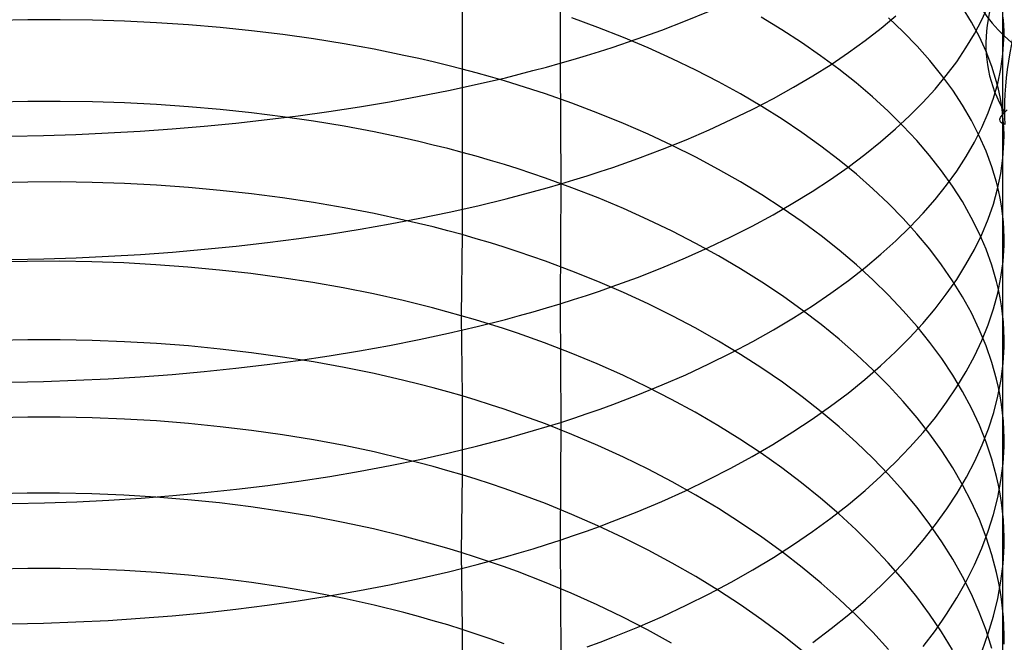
# Model space of a CAD drawing. Extents: x -383 to 1849, y -1185 to -529.
# Tile 502 of 656: x 412 to 427, y -1064 to -1054. Entities that reach past the tile are written whole.
import ezdxf

# ---------------------------------------------------------------- set-up
doc = ezdxf.new("R2010")
doc.units = 0
doc.layers.add('PREDEFINITO', color=7, linetype='CONTINUOUS')

msp = doc.modelspace()

# ---------------------------------------------------------------- linework, layer by layer
at = {"layer": 'PREDEFINITO'}
for p, q in [((426.972, -1052.481, 655.157), (426.972, -1055.609, 653.676)), ((420.232, -1053.012, 669.456), (420.233, -1054.866, 668.716)), ((418.74, -1053.671, 640.526), (418.741, -1054.954, 639.78)), ((422.143, -1054.22, 667.348), (422.493, -1054.076, 667.039)), ((426.5, -1054.238, 651.141), (426.364, -1054.015, 650.727)), ((426.656, -1054.206, 658.635), (426.753, -1053.992, 658.205)), ((412.127, -1054.206, 638.428), (411.635, -1054.216, 638.428)), ((412.619, -1054.204, 638.441), (412.127, -1054.206, 638.428)), ((413.11, -1054.211, 638.467), (412.619, -1054.204, 638.441)), ((413.6, -1054.226, 638.505), (413.11, -1054.211, 638.467)), ((414.087, -1054.25, 638.557), (413.6, -1054.226, 638.505)), ((420.81, -1054.319, 641.63), (420.414, -1054.174, 641.385)), ((421.782, -1054.36, 667.646), (422.143, -1054.22, 667.348)), ((423.61, -1054.355, 644.725), (423.296, -1054.165, 644.397)), ((425.122, -1054.333, 663.09), (425.349, -1054.144, 662.696)), ((425.46, -1054.389, 647.998), (425.236, -1054.175, 647.616)), ((426.62, -1054.462, 651.558), (426.5, -1054.238, 651.141)), ((426.544, -1054.42, 659.062), (426.656, -1054.206, 658.635)), ((426.992, -1054.275, 654.863), (426.984, -1054.163, 654.647)), ((414.573, -1054.282, 638.621), (414.087, -1054.25, 638.557)), ((415.055, -1054.322, 638.698), (414.573, -1054.282, 638.621)), ((415.534, -1054.371, 638.788), (415.055, -1054.322, 638.698)), ((416.009, -1054.429, 638.89), (415.534, -1054.371, 638.788)), ((421.197, -1054.471, 641.886), (420.81, -1054.319, 641.63)), ((421.41, -1054.494, 667.932), (421.782, -1054.36, 667.646)), ((423.911, -1054.55, 645.062), (423.61, -1054.355, 644.725)), ((424.881, -1054.52, 663.476), (425.122, -1054.333, 663.09)), ((425.67, -1054.606, 648.386), (425.46, -1054.389, 647.998)), ((426.995, -1054.388, 655.079), (426.992, -1054.275, 654.863)), ((426.994, -1054.5, 655.295), (426.995, -1054.388, 655.079)), ((416.479, -1054.495, 639.006), (416.009, -1054.429, 638.89)), ((416.944, -1054.57, 639.135), (416.479, -1054.495, 639.006)), ((421.028, -1054.624, 668.206), (421.41, -1054.494, 667.932)), ((421.574, -1054.631, 642.153), (421.197, -1054.471, 641.886)), ((424.627, -1054.703, 663.856), (424.881, -1054.52, 663.476)), ((426.416, -1054.632, 659.486), (426.544, -1054.42, 659.062)), ((426.723, -1054.689, 651.977), (426.62, -1054.462, 651.558)), ((426.979, -1054.725, 655.728), (426.994, -1054.5, 655.295)), ((417.403, -1054.653, 639.277), (416.944, -1054.57, 639.135)), ((417.856, -1054.745, 639.432), (417.403, -1054.653, 639.277)), ((420.635, -1054.748, 668.468), (420.833, -1054.686, 668.338)), ((420.833, -1054.686, 668.338), (421.028, -1054.624, 668.206)), ((421.942, -1054.797, 642.431), (421.574, -1054.631, 642.153)), ((424.2, -1054.751, 645.407), (423.911, -1054.55, 645.062)), ((425.865, -1054.826, 648.779), (425.67, -1054.606, 648.386)), ((426.274, -1054.842, 659.907), (426.416, -1054.632, 659.486)), ((426.811, -1054.917, 652.399), (426.723, -1054.689, 651.977)), ((418.08, -1054.794, 639.514), (417.856, -1054.745, 639.432)), ((418.303, -1054.845, 639.599), (418.08, -1054.794, 639.514)), ((420.233, -1054.866, 668.716), (420.435, -1054.807, 668.593)), ((420.435, -1054.807, 668.593), (420.635, -1054.748, 668.468)), ((422.299, -1054.969, 642.719), (421.942, -1054.797, 642.431)), ((424.477, -1054.955, 645.759), (424.2, -1054.751, 645.407)), ((424.36, -1054.883, 664.228), (424.627, -1054.703, 663.856)), ((426.046, -1055.05, 649.176), (425.865, -1054.826, 648.779)), ((426.947, -1054.95, 656.159), (426.979, -1054.725, 655.728)), ((418.523, -1054.899, 639.688), (418.303, -1054.845, 639.599)), ((418.741, -1054.954, 639.78), (418.523, -1054.899, 639.688)), ((418.958, -1055.012, 639.876), (418.741, -1054.954, 639.78)), ((418.741, -1054.954, 639.78), (418.742, -1056.223, 639.008)), ((419.612, -1055.032, 669.063), (419.821, -1054.978, 668.951)), ((419.821, -1054.978, 668.951), (420.028, -1054.923, 668.835)), ((420.028, -1054.923, 668.835), (420.233, -1054.866, 668.716)), ((420.233, -1054.866, 668.716), (420.243, -1056.702, 667.935)), ((422.645, -1055.148, 643.016), (422.299, -1054.969, 642.719)), ((424.081, -1055.059, 664.591), (424.36, -1054.883, 664.228)), ((424.741, -1055.165, 646.118), (424.477, -1054.955, 645.759)), ((426.116, -1055.051, 660.323), (426.274, -1054.842, 659.907)), ((426.882, -1055.147, 652.823), (426.811, -1054.917, 652.399)), ((426.899, -1055.174, 656.59), (426.947, -1054.95, 656.159)), ((419.172, -1055.072, 639.974), (418.958, -1055.012, 639.876)), ((418.971, -1055.185, 669.38), (419.4, -1055.085, 669.172)), ((419.385, -1055.134, 640.076), (419.172, -1055.072, 639.974)), ((419.595, -1055.198, 640.181), (419.385, -1055.134, 640.076)), ((419.4, -1055.085, 669.172), (419.612, -1055.032, 669.063)), ((423.789, -1055.231, 664.947), (424.081, -1055.059, 664.591)), ((425.944, -1055.258, 660.735), (426.116, -1055.051, 660.323)), ((426.213, -1055.276, 649.578), (426.046, -1055.05, 649.176)), ((418.088, -1055.369, 669.755), (418.533, -1055.28, 669.574)), ((418.533, -1055.28, 669.574), (418.971, -1055.185, 669.38)), ((420.01, -1055.333, 640.4), (419.595, -1055.198, 640.181)), ((422.98, -1055.333, 643.323), (422.645, -1055.148, 643.016)), ((423.485, -1055.4, 665.293), (423.789, -1055.231, 664.947)), ((424.992, -1055.378, 646.484), (424.741, -1055.165, 646.118)), ((425.758, -1055.463, 661.142), (425.944, -1055.258, 660.735)), ((426.364, -1055.504, 649.984), (426.213, -1055.276, 649.578)), ((426.835, -1055.399, 657.02), (426.899, -1055.174, 656.59)), ((426.911, -1055.262, 653.036), (426.882, -1055.147, 652.823)), ((426.936, -1055.378, 653.249), (426.911, -1055.262, 653.036)), ((417.636, -1055.452, 669.922), (418.088, -1055.369, 669.755)), ((420.415, -1055.475, 640.631), (420.01, -1055.333, 640.4)), ((423.305, -1055.523, 643.638), (422.98, -1055.333, 643.323)), ((423.169, -1055.564, 665.63), (423.485, -1055.4, 665.293)), ((425.23, -1055.596, 646.856), (424.992, -1055.378, 646.484)), ((426.754, -1055.622, 657.447), (426.835, -1055.399, 657.02)), ((426.956, -1055.493, 653.462), (426.936, -1055.378, 653.249)), ((412.127, -1055.448, 637.672), (411.636, -1055.457, 637.672)), ((412.619, -1055.446, 637.685), (412.127, -1055.448, 637.672)), ((413.11, -1055.454, 637.71), (412.619, -1055.446, 637.685)), ((413.6, -1055.47, 637.748), (413.11, -1055.454, 637.71)), ((414.088, -1055.494, 637.799), (413.6, -1055.47, 637.748)), ((414.573, -1055.528, 637.862), (414.088, -1055.494, 637.799)), ((415.055, -1055.57, 637.938), (414.573, -1055.528, 637.862)), ((415.534, -1055.62, 638.027), (415.055, -1055.57, 637.938)), ((416.714, -1055.6, 670.214), (417.178, -1055.529, 670.075)), ((417.178, -1055.529, 670.075), (417.636, -1055.452, 669.922)), ((420.811, -1055.625, 640.873), (420.415, -1055.475, 640.631)), ((422.841, -1055.724, 665.957), (423.169, -1055.564, 665.63)), ((423.617, -1055.719, 643.963), (423.305, -1055.523, 643.638)), ((425.558, -1055.666, 661.544), (425.758, -1055.463, 661.142)), ((426.499, -1055.735, 650.393), (426.364, -1055.504, 649.984)), ((426.972, -1055.609, 653.676), (426.956, -1055.493, 653.462)), ((415.293, -1055.776, 670.551), (415.771, -1055.723, 670.452)), ((416.009, -1055.68, 638.129), (415.534, -1055.62, 638.027)), ((415.771, -1055.723, 670.452), (416.245, -1055.664, 670.34)), ((416.479, -1055.748, 638.244), (416.009, -1055.68, 638.129)), ((416.245, -1055.664, 670.34), (416.714, -1055.6, 670.214)), ((421.198, -1055.782, 641.127), (420.811, -1055.625, 640.873)), ((422.502, -1055.879, 666.274), (422.841, -1055.724, 665.957)), ((423.918, -1055.921, 644.295), (423.617, -1055.719, 643.963)), ((425.454, -1055.817, 647.234), (425.23, -1055.596, 646.856)), ((425.343, -1055.865, 661.94), (425.558, -1055.666, 661.544)), ((426.619, -1055.968, 650.806), (426.499, -1055.735, 650.393)), ((426.658, -1055.845, 657.872), (426.754, -1055.622, 657.447)), ((426.984, -1055.726, 653.89), (426.972, -1055.609, 653.676)), ((426.972, -1055.609, 653.676), (426.973, -1057.157, 652.901)), ((426.992, -1055.842, 654.103), (426.984, -1055.726, 653.89)), ((413.839, -1055.898, 670.763), (414.326, -1055.863, 670.706)), ((414.326, -1055.863, 670.706), (414.811, -1055.823, 670.635)), ((414.811, -1055.823, 670.635), (415.293, -1055.776, 670.551)), ((416.944, -1055.825, 638.371), (416.479, -1055.748, 638.244)), ((417.403, -1055.911, 638.511), (416.944, -1055.825, 638.371)), ((421.576, -1055.947, 641.391), (421.198, -1055.782, 641.127)), ((422.152, -1056.03, 666.58), (422.502, -1055.879, 666.274)), ((425.116, -1056.062, 662.33), (425.343, -1055.865, 661.94)), ((425.665, -1056.042, 647.618), (425.454, -1055.817, 647.234)), ((426.546, -1056.067, 658.295), (426.658, -1055.845, 657.872)), ((426.995, -1055.958, 654.317), (426.992, -1055.842, 654.103)), ((411.875, -1055.974, 670.853), (412.367, -1055.964, 670.851)), ((412.367, -1055.964, 670.851), (412.858, -1055.948, 670.836)), ((412.858, -1055.948, 670.836), (413.349, -1055.926, 670.806)), ((413.349, -1055.926, 670.806), (413.839, -1055.898, 670.763)), ((417.857, -1056.006, 638.664), (417.403, -1055.911, 638.511)), ((418.081, -1056.057, 638.745), (417.857, -1056.006, 638.664)), ((421.943, -1056.119, 641.666), (421.576, -1055.947, 641.391)), ((421.791, -1056.175, 666.875), (422.152, -1056.03, 666.58)), ((424.207, -1056.127, 644.635), (423.918, -1055.921, 644.295)), ((426.723, -1056.203, 651.221), (426.619, -1055.968, 650.806)), ((426.994, -1056.075, 654.531), (426.995, -1055.958, 654.317)), ((418.303, -1056.11, 638.83), (418.081, -1056.057, 638.745)), ((418.523, -1056.165, 638.917), (418.303, -1056.11, 638.83)), ((418.742, -1056.223, 639.008), (418.523, -1056.165, 638.917)), ((421.419, -1056.315, 667.159), (421.791, -1056.175, 666.875)), ((422.3, -1056.297, 641.95), (421.943, -1056.119, 641.666)), ((424.483, -1056.339, 644.982), (424.207, -1056.127, 644.635)), ((424.874, -1056.256, 662.713), (425.116, -1056.062, 662.33)), ((425.861, -1056.27, 648.006), (425.665, -1056.042, 647.618)), ((426.419, -1056.287, 658.715), (426.546, -1056.067, 658.295)), ((426.978, -1056.308, 654.959), (426.994, -1056.075, 654.531)), ((418.742, -1056.223, 639.008), (418.741, -1057.474, 638.211)), ((418.958, -1056.282, 639.103), (418.742, -1056.223, 639.008)), ((419.173, -1056.344, 639.2), (418.958, -1056.282, 639.103)), ((421.037, -1056.45, 667.43), (421.419, -1056.315, 667.159)), ((422.646, -1056.482, 642.244), (422.3, -1056.297, 641.95)), ((424.747, -1056.555, 645.337), (424.483, -1056.339, 644.982)), ((424.62, -1056.447, 663.089), (424.874, -1056.256, 662.713)), ((426.042, -1056.501, 648.4), (425.861, -1056.27, 648.006)), ((426.276, -1056.506, 659.131), (426.419, -1056.287, 658.715)), ((426.811, -1056.44, 651.638), (426.723, -1056.203, 651.221)), ((426.947, -1056.542, 655.387), (426.978, -1056.308, 654.959)), ((419.385, -1056.408, 639.301), (419.173, -1056.344, 639.2)), ((419.595, -1056.474, 639.404), (419.385, -1056.408, 639.301)), ((420.01, -1056.613, 639.62), (419.595, -1056.474, 639.404)), ((420.842, -1056.515, 667.561), (421.037, -1056.45, 667.43)), ((422.982, -1056.673, 642.548), (422.646, -1056.482, 642.244)), ((424.353, -1056.634, 663.457), (424.62, -1056.447, 663.089)), ((426.882, -1056.678, 652.058), (426.811, -1056.44, 651.638)), ((420.415, -1056.76, 639.848), (420.01, -1056.613, 639.62)), ((420.445, -1056.641, 667.813), (420.645, -1056.579, 667.689)), ((420.645, -1056.579, 667.689), (420.842, -1056.515, 667.561)), ((424.073, -1056.818, 663.818), (424.353, -1056.634, 663.457)), ((424.998, -1056.775, 645.698), (424.747, -1056.555, 645.337)), ((426.209, -1056.735, 648.797), (426.042, -1056.501, 648.4)), ((426.119, -1056.723, 659.543), (426.276, -1056.506, 659.131)), ((426.898, -1056.775, 655.813), (426.947, -1056.542, 655.387)), ((412.126, -1056.674, 636.89), (411.635, -1056.684, 636.89)), ((412.618, -1056.673, 636.903), (412.126, -1056.674, 636.89)), ((413.109, -1056.681, 636.929), (412.618, -1056.673, 636.903)), ((413.599, -1056.697, 636.966), (413.109, -1056.681, 636.929)), ((414.086, -1056.723, 637.017), (413.599, -1056.697, 636.966)), ((414.572, -1056.758, 637.079), (414.086, -1056.723, 637.017)), ((415.054, -1056.801, 637.155), (414.572, -1056.758, 637.079)), ((419.831, -1056.819, 668.167), (420.038, -1056.761, 668.053)), ((420.038, -1056.761, 668.053), (420.243, -1056.702, 667.935)), ((420.243, -1056.702, 667.935), (420.234, -1058.527, 667.129)), ((420.243, -1056.702, 667.935), (420.445, -1056.641, 667.813)), ((420.812, -1056.915, 640.088), (420.415, -1056.76, 639.848)), ((423.306, -1056.87, 642.86), (422.982, -1056.673, 642.548)), ((425.235, -1057, 646.065), (424.998, -1056.775, 645.698)), ((425.948, -1056.938, 659.95), (426.119, -1056.723, 659.543)), ((426.361, -1056.972, 649.199), (426.209, -1056.735, 648.797)), ((426.833, -1057.008, 656.238), (426.898, -1056.775, 655.813)), ((426.911, -1056.797, 652.268), (426.882, -1056.678, 652.058)), ((415.533, -1056.854, 637.243), (415.054, -1056.801, 637.155)), ((416.008, -1056.915, 637.343), (415.533, -1056.854, 637.243)), ((416.478, -1056.986, 637.456), (416.008, -1056.915, 637.343)), ((418.98, -1057.035, 668.592), (419.41, -1056.93, 668.386)), ((419.41, -1056.93, 668.386), (419.621, -1056.875, 668.279)), ((419.621, -1056.875, 668.279), (419.831, -1056.819, 668.167)), ((421.199, -1057.077, 640.338), (420.812, -1056.915, 640.088)), ((423.618, -1057.073, 643.181), (423.306, -1056.87, 642.86)), ((423.781, -1056.997, 664.17), (424.073, -1056.818, 663.818)), ((425.762, -1057.15, 660.353), (425.948, -1056.938, 659.95)), ((426.936, -1056.917, 652.479), (426.911, -1056.797, 652.268)), ((426.957, -1057.037, 652.69), (426.936, -1056.917, 652.479)), ((416.943, -1057.065, 637.582), (416.478, -1056.986, 637.456)), ((417.402, -1057.154, 637.72), (416.943, -1057.065, 637.582)), ((418.543, -1057.133, 668.785), (418.98, -1057.035, 668.592)), ((421.576, -1057.247, 640.599), (421.199, -1057.077, 640.338)), ((423.477, -1057.173, 664.513), (423.781, -1056.997, 664.17)), ((423.919, -1057.281, 643.509), (423.618, -1057.073, 643.181)), ((425.459, -1057.228, 646.438), (425.235, -1057, 646.065)), ((426.497, -1057.211, 649.603), (426.361, -1056.972, 649.199)), ((426.753, -1057.24, 656.662), (426.833, -1057.008, 656.238)), ((426.973, -1057.157, 652.901), (426.957, -1057.037, 652.69)), ((417.855, -1057.252, 637.871), (417.402, -1057.154, 637.72)), ((417.645, -1057.312, 669.129), (418.097, -1057.226, 668.963)), ((418.097, -1057.226, 668.963), (418.543, -1057.133, 668.785)), ((423.161, -1057.344, 664.847), (423.477, -1057.173, 664.513)), ((425.669, -1057.46, 646.816), (425.459, -1057.228, 646.438)), ((425.561, -1057.361, 660.75), (425.762, -1057.15, 660.353)), ((426.617, -1057.452, 650.011), (426.497, -1057.211, 649.603)), ((426.656, -1057.471, 657.083), (426.753, -1057.24, 656.662)), ((426.985, -1057.277, 653.112), (426.973, -1057.157, 652.901)), ((426.973, -1057.157, 652.901), (426.973, -1058.682, 652.083)), ((417.187, -1057.392, 669.281), (417.645, -1057.312, 669.129)), ((418.079, -1057.304, 637.951), (417.855, -1057.252, 637.871)), ((418.302, -1057.358, 638.035), (418.079, -1057.304, 637.951)), ((418.522, -1057.415, 638.121), (418.302, -1057.358, 638.035)), ((421.943, -1057.424, 640.87), (421.576, -1057.247, 640.599)), ((422.833, -1057.51, 665.171), (423.161, -1057.344, 664.847)), ((424.208, -1057.495, 643.846), (423.919, -1057.281, 643.509)), ((425.348, -1057.568, 661.142), (425.561, -1057.361, 660.75)), ((426.993, -1057.398, 653.324), (426.985, -1057.277, 653.112)), ((415.778, -1057.594, 669.655), (416.253, -1057.533, 669.544)), ((416.253, -1057.533, 669.544), (416.722, -1057.465, 669.419)), ((416.722, -1057.465, 669.419), (417.187, -1057.392, 669.281)), ((418.741, -1057.474, 638.211), (418.522, -1057.415, 638.121)), ((418.741, -1057.474, 638.211), (418.729, -1058.708, 637.386)), ((418.957, -1057.536, 638.304), (418.741, -1057.474, 638.211)), ((419.172, -1057.6, 638.4), (418.957, -1057.536, 638.304)), ((422.3, -1057.608, 641.151), (421.943, -1057.424, 640.87)), ((422.494, -1057.671, 665.485), (422.833, -1057.51, 665.171)), ((424.485, -1057.713, 644.189), (424.208, -1057.495, 643.846)), ((425.864, -1057.696, 647.2), (425.669, -1057.46, 646.816)), ((426.544, -1057.701, 657.501), (426.656, -1057.471, 657.083)), ((426.722, -1057.695, 650.422), (426.617, -1057.452, 650.011)), ((426.996, -1057.518, 653.535), (426.993, -1057.398, 653.324)), ((426.995, -1057.639, 653.747), (426.996, -1057.518, 653.535)), ((414.818, -1057.697, 669.836), (415.3, -1057.649, 669.752)), ((415.3, -1057.649, 669.752), (415.778, -1057.594, 669.655)), ((419.384, -1057.666, 638.499), (419.172, -1057.6, 638.4)), ((419.595, -1057.734, 638.601), (419.384, -1057.666, 638.499)), ((422.143, -1057.828, 665.788), (422.494, -1057.671, 665.485)), ((422.646, -1057.799, 641.442), (422.3, -1057.608, 641.151)), ((425.12, -1057.773, 661.528), (425.348, -1057.568, 661.142)), ((426.98, -1057.881, 654.169), (426.995, -1057.639, 653.747)), ((412.372, -1057.843, 670.05), (412.864, -1057.827, 670.035)), ((412.864, -1057.827, 670.035), (413.355, -1057.804, 670.006)), ((413.355, -1057.804, 670.006), (413.845, -1057.775, 669.963)), ((413.845, -1057.775, 669.963), (414.332, -1057.739, 669.906)), ((414.332, -1057.739, 669.906), (414.818, -1057.697, 669.836)), ((420.009, -1057.876, 638.814), (419.595, -1057.734, 638.601)), ((421.782, -1057.979, 666.08), (422.143, -1057.828, 665.788)), ((422.982, -1057.996, 641.741), (422.646, -1057.799, 641.442)), ((424.748, -1057.936, 644.54), (424.485, -1057.713, 644.189)), ((424.879, -1057.974, 661.907), (425.12, -1057.773, 661.528)), ((426.045, -1057.934, 647.588), (425.864, -1057.696, 647.2)), ((426.416, -1057.93, 657.916), (426.544, -1057.701, 657.501)), ((426.81, -1057.94, 650.835), (426.722, -1057.695, 650.422)), ((412.119, -1057.881, 636.081), (411.627, -1057.891, 636.081)), ((411.879, -1057.853, 670.052), (412.372, -1057.843, 670.05)), ((412.61, -1057.88, 636.094), (412.119, -1057.881, 636.081)), ((413.1, -1057.889, 636.119), (412.61, -1057.88, 636.094)), ((413.59, -1057.906, 636.156), (413.1, -1057.889, 636.119)), ((414.077, -1057.933, 636.206), (413.59, -1057.906, 636.156)), ((414.562, -1057.968, 636.268), (414.077, -1057.933, 636.206)), ((415.044, -1058.013, 636.342), (414.562, -1057.968, 636.268)), ((420.414, -1058.028, 639.039), (420.009, -1057.876, 638.814)), ((421.411, -1058.125, 666.361), (421.782, -1057.979, 666.08)), ((424.625, -1058.172, 662.279), (424.879, -1057.974, 661.907)), ((424.999, -1058.164, 644.897), (424.748, -1057.936, 644.54)), ((426.212, -1058.176, 647.98), (426.045, -1057.934, 647.588)), ((426.274, -1058.157, 658.328), (426.416, -1057.93, 657.916)), ((426.881, -1058.186, 651.25), (426.81, -1057.94, 650.835)), ((426.948, -1058.122, 654.592), (426.98, -1057.881, 654.169)), ((415.523, -1058.068, 636.429), (415.044, -1058.013, 636.342)), ((415.997, -1058.131, 636.528), (415.523, -1058.068, 636.429)), ((416.467, -1058.204, 636.64), (415.997, -1058.131, 636.528)), ((420.811, -1058.187, 639.275), (420.414, -1058.028, 639.039)), ((421.028, -1058.265, 666.629), (421.411, -1058.125, 666.361)), ((423.306, -1058.199, 642.05), (422.982, -1057.996, 641.741)), ((426.9, -1058.364, 655.013), (426.948, -1058.122, 654.592)), ((416.932, -1058.286, 636.764), (416.467, -1058.204, 636.64)), ((417.391, -1058.377, 636.901), (416.932, -1058.286, 636.764)), ((421.198, -1058.354, 639.521), (420.811, -1058.187, 639.275)), ((420.833, -1058.333, 666.759), (421.028, -1058.265, 666.629)), ((423.619, -1058.408, 642.366), (423.306, -1058.199, 642.05)), ((424.358, -1058.366, 662.643), (424.625, -1058.172, 662.279)), ((425.236, -1058.396, 645.26), (424.999, -1058.164, 644.897)), ((426.116, -1058.382, 658.736), (426.274, -1058.157, 658.328)), ((426.363, -1058.42, 648.376), (426.212, -1058.176, 647.98)), ((426.911, -1058.31, 651.458), (426.881, -1058.186, 651.25)), ((417.844, -1058.478, 637.05), (417.391, -1058.377, 636.901)), ((420.436, -1058.464, 667.009), (420.636, -1058.399, 666.886)), ((420.636, -1058.399, 666.886), (420.833, -1058.333, 666.759)), ((421.575, -1058.529, 639.779), (421.198, -1058.354, 639.521)), ((423.92, -1058.623, 642.691), (423.619, -1058.408, 642.366)), ((424.079, -1058.557, 663), (424.358, -1058.366, 662.643)), ((425.46, -1058.632, 645.629), (425.236, -1058.396, 645.26)), ((425.944, -1058.605, 659.14), (426.116, -1058.382, 658.736)), ((426.499, -1058.667, 648.776), (426.363, -1058.42, 648.376)), ((426.836, -1058.605, 655.433), (426.9, -1058.364, 655.013)), ((426.936, -1058.434, 651.666), (426.911, -1058.31, 651.458)), ((426.957, -1058.558, 651.874), (426.936, -1058.434, 651.666)), ((418.068, -1058.532, 637.129), (417.844, -1058.478, 637.05)), ((418.29, -1058.588, 637.211), (418.068, -1058.532, 637.129)), ((418.511, -1058.647, 637.297), (418.29, -1058.588, 637.211)), ((419.822, -1058.649, 667.359), (420.029, -1058.589, 667.246)), ((420.029, -1058.589, 667.246), (420.234, -1058.527, 667.129)), ((420.234, -1058.527, 667.129), (420.436, -1058.464, 667.009)), ((420.234, -1058.527, 667.129), (420.243, -1060.332, 666.277)), ((421.943, -1058.711, 640.046), (421.575, -1058.529, 639.779)), ((423.787, -1058.743, 663.348), (424.079, -1058.557, 663)), ((426.973, -1058.682, 652.083), (426.957, -1058.558, 651.874)), ((418.729, -1058.708, 637.386), (418.511, -1058.647, 637.297)), ((418.946, -1058.771, 637.477), (418.729, -1058.708, 637.386)), ((418.729, -1058.708, 637.386), (418.741, -1059.93, 636.546)), ((419.401, -1058.764, 667.576), (419.613, -1058.707, 667.469)), ((419.613, -1058.707, 667.469), (419.822, -1058.649, 667.359)), ((422.3, -1058.9, 640.323), (421.943, -1058.711, 640.046)), ((424.209, -1058.843, 643.023), (423.92, -1058.623, 642.691)), ((425.67, -1058.871, 646.003), (425.46, -1058.632, 645.629)), ((425.758, -1058.826, 659.538), (425.944, -1058.605, 659.14)), ((426.619, -1058.916, 649.179), (426.499, -1058.667, 648.776)), ((426.755, -1058.845, 655.851), (426.836, -1058.605, 655.433)), ((426.985, -1058.807, 652.292), (426.973, -1058.682, 652.083)), ((426.973, -1058.682, 652.083), (426.974, -1061.685, 650.358)), ((418.534, -1058.975, 667.97), (418.972, -1058.873, 667.78)), ((419.16, -1058.837, 637.572), (418.946, -1058.771, 637.477)), ((418.972, -1058.873, 667.78), (419.401, -1058.764, 667.576)), ((419.373, -1058.905, 637.67), (419.16, -1058.837, 637.572)), ((423.483, -1058.925, 663.688), (423.787, -1058.743, 663.348)), ((424.485, -1059.068, 643.362), (424.209, -1058.843, 643.023)), ((425.557, -1059.044, 659.932), (425.758, -1058.826, 659.538)), ((425.865, -1059.115, 646.382), (425.67, -1058.871, 646.003)), ((426.659, -1059.084, 656.267), (426.755, -1058.845, 655.851)), ((426.993, -1058.932, 652.501), (426.985, -1058.807, 652.292)), ((418.089, -1059.071, 668.147), (418.534, -1058.975, 667.97)), ((419.583, -1058.975, 637.771), (419.373, -1058.905, 637.67)), ((419.998, -1059.123, 637.982), (419.583, -1058.975, 637.771)), ((422.646, -1059.096, 640.609), (422.3, -1058.9, 640.323)), ((423.167, -1059.103, 664.018), (423.483, -1058.925, 663.688)), ((426.723, -1059.167, 649.584), (426.619, -1058.916, 649.179)), ((426.996, -1059.056, 652.71), (426.993, -1058.932, 652.501)), ((412.126, -1059.078, 635.258), (411.634, -1059.088, 635.257)), ((412.618, -1059.078, 635.271), (412.126, -1059.078, 635.258)), ((413.109, -1059.086, 635.296), (412.618, -1059.078, 635.271)), ((413.599, -1059.105, 635.333), (413.109, -1059.086, 635.296)), ((414.087, -1059.132, 635.382), (413.599, -1059.105, 635.333)), ((414.572, -1059.169, 635.443), (414.087, -1059.132, 635.382)), ((415.054, -1059.216, 635.517), (414.572, -1059.169, 635.443)), ((417.179, -1059.243, 668.461), (417.637, -1059.16, 668.311)), ((417.637, -1059.16, 668.311), (418.089, -1059.071, 668.147)), ((420.403, -1059.278, 638.204), (419.998, -1059.123, 637.982)), ((422.982, -1059.299, 640.904), (422.646, -1059.096, 640.609)), ((422.84, -1059.276, 664.339), (423.167, -1059.103, 664.018)), ((424.749, -1059.298, 643.708), (424.485, -1059.068, 643.362)), ((425.343, -1059.259, 660.319), (425.557, -1059.044, 659.932)), ((426.046, -1059.361, 646.765), (425.865, -1059.115, 646.382)), ((426.547, -1059.322, 656.68), (426.659, -1059.084, 656.267)), ((426.81, -1059.42, 649.992), (426.723, -1059.167, 649.584)), ((426.981, -1059.431, 653.338), (426.996, -1059.181, 652.919)), ((426.996, -1059.181, 652.919), (426.996, -1059.056, 652.71)), ((415.533, -1059.272, 635.603), (415.054, -1059.216, 635.517)), ((416.008, -1059.337, 635.701), (415.533, -1059.272, 635.603)), ((416.478, -1059.412, 635.811), (416.008, -1059.337, 635.701)), ((416.246, -1059.389, 668.721), (416.715, -1059.319, 668.598)), ((416.715, -1059.319, 668.598), (417.179, -1059.243, 668.461)), ((420.8, -1059.442, 638.437), (420.403, -1059.278, 638.204)), ((422.501, -1059.443, 664.649), (422.84, -1059.276, 664.339)), ((423.306, -1059.508, 641.208), (422.982, -1059.299, 640.904)), ((424.999, -1059.532, 644.061), (424.749, -1059.298, 643.708)), ((425.115, -1059.472, 660.701), (425.343, -1059.259, 660.319)), ((426.42, -1059.558, 657.09), (426.547, -1059.322, 656.68)), ((415.293, -1059.509, 668.927), (415.772, -1059.452, 668.831)), ((415.772, -1059.452, 668.831), (416.246, -1059.389, 668.721)), ((416.943, -1059.496, 635.933), (416.478, -1059.412, 635.811)), ((421.187, -1059.615, 638.681), (420.8, -1059.442, 638.437)), ((422.151, -1059.606, 664.949), (422.501, -1059.443, 664.649)), ((424.874, -1059.68, 661.076), (425.115, -1059.472, 660.701)), ((426.213, -1059.611, 647.153), (426.046, -1059.361, 646.765)), ((426.882, -1059.674, 650.401), (426.81, -1059.42, 649.992)), ((426.95, -1059.681, 653.755), (426.981, -1059.431, 653.338)), ((413.35, -1059.669, 669.177), (413.839, -1059.639, 669.134)), ((413.839, -1059.639, 669.134), (414.327, -1059.602, 669.079)), ((414.327, -1059.602, 669.079), (414.812, -1059.559, 669.01)), ((414.812, -1059.559, 669.01), (415.293, -1059.509, 668.927)), ((417.403, -1059.59, 636.068), (416.943, -1059.496, 635.933)), ((417.856, -1059.694, 636.215), (417.403, -1059.59, 636.068)), ((421.565, -1059.795, 638.935), (421.187, -1059.615, 638.681)), ((421.79, -1059.763, 665.238), (422.151, -1059.606, 664.949)), ((423.619, -1059.722, 641.52), (423.306, -1059.508, 641.208)), ((425.237, -1059.771, 644.419), (424.999, -1059.532, 644.061)), ((426.364, -1059.863, 647.545), (426.213, -1059.611, 647.153)), ((426.278, -1059.793, 657.497), (426.42, -1059.558, 657.09)), ((411.876, -1059.719, 669.221), (412.368, -1059.709, 669.22)), ((412.368, -1059.709, 669.22), (412.859, -1059.692, 669.205)), ((412.859, -1059.692, 669.205), (413.35, -1059.669, 669.177)), ((418.08, -1059.749, 636.293), (417.856, -1059.694, 636.215)), ((418.302, -1059.807, 636.374), (418.08, -1059.749, 636.293)), ((421.419, -1059.914, 665.516), (421.79, -1059.763, 665.238)), ((423.92, -1059.943, 641.84), (423.619, -1059.722, 641.52)), ((424.62, -1059.886, 661.444), (424.874, -1059.68, 661.076)), ((425.46, -1060.015, 644.783), (425.237, -1059.771, 644.419)), ((426.911, -1059.802, 650.607), (426.882, -1059.674, 650.401)), ((426.902, -1059.931, 654.172), (426.95, -1059.681, 653.755)), ((418.522, -1059.868, 636.458), (418.302, -1059.807, 636.374)), ((418.741, -1059.93, 636.546), (418.522, -1059.868, 636.458)), ((418.957, -1059.995, 636.636), (418.741, -1059.93, 636.546)), ((418.741, -1059.93, 636.546), (418.741, -1061.132, 635.677)), ((421.037, -1060.06, 665.782), (421.419, -1059.914, 665.516)), ((421.932, -1059.982, 639.199), (421.565, -1059.795, 638.935)), ((424.353, -1060.087, 661.805), (424.62, -1059.886, 661.444)), ((426.12, -1060.026, 657.9), (426.278, -1059.793, 657.497)), ((426.5, -1060.117, 647.94), (426.364, -1059.863, 647.545)), ((426.838, -1060.18, 654.587), (426.902, -1059.931, 654.172)), ((426.936, -1059.93, 650.812), (426.911, -1059.802, 650.607)), ((426.956, -1060.058, 651.018), (426.936, -1059.93, 650.812)), ((419.172, -1060.063, 636.729), (418.957, -1059.995, 636.636)), ((419.384, -1060.132, 636.826), (419.172, -1060.063, 636.729)), ((420.842, -1060.13, 665.911), (421.037, -1060.06, 665.782)), ((422.289, -1060.177, 639.473), (421.932, -1059.982, 639.199)), ((424.208, -1060.17, 642.167), (423.92, -1059.943, 641.84)), ((424.073, -1060.285, 662.158), (424.353, -1060.087, 661.805)), ((425.67, -1060.262, 645.152), (425.46, -1060.015, 644.783)), ((425.949, -1060.257, 658.298), (426.12, -1060.026, 657.9)), ((426.973, -1060.186, 651.225), (426.956, -1060.058, 651.018)), ((419.595, -1060.205, 636.925), (419.384, -1060.132, 636.826)), ((420.009, -1060.356, 637.132), (419.595, -1060.205, 636.925)), ((420.445, -1060.266, 666.158), (420.645, -1060.199, 666.036)), ((420.645, -1060.199, 666.036), (420.842, -1060.13, 665.911)), ((422.636, -1060.379, 639.756), (422.289, -1060.177, 639.473)), ((424.485, -1060.401, 642.502), (424.208, -1060.17, 642.167)), ((426.62, -1060.375, 648.338), (426.5, -1060.117, 647.94)), ((426.757, -1060.429, 655), (426.838, -1060.18, 654.587)), ((426.985, -1060.315, 651.431), (426.973, -1060.186, 651.225)), ((412.127, -1060.255, 634.407), (411.635, -1060.265, 634.406)), ((412.618, -1060.255, 634.42), (412.127, -1060.255, 634.407)), ((413.109, -1060.264, 634.444), (412.618, -1060.255, 634.42)), ((413.599, -1060.283, 634.481), (413.109, -1060.264, 634.444)), ((414.087, -1060.311, 634.53), (413.599, -1060.283, 634.481)), ((414.572, -1060.35, 634.591), (414.087, -1060.311, 634.53)), ((415.054, -1060.398, 634.663), (414.572, -1060.35, 634.591)), ((420.415, -1060.515, 637.351), (420.009, -1060.356, 637.132)), ((420.038, -1060.396, 666.393), (420.243, -1060.332, 666.277)), ((420.243, -1060.332, 666.277), (420.234, -1062.124, 665.399)), ((420.243, -1060.332, 666.277), (420.445, -1060.266, 666.158)), ((422.972, -1060.588, 640.048), (422.636, -1060.379, 639.756)), ((423.781, -1060.478, 662.503), (424.073, -1060.285, 662.158)), ((425.866, -1060.512, 645.527), (425.67, -1060.262, 645.152)), ((425.763, -1060.485, 658.691), (425.949, -1060.257, 658.298)), ((426.724, -1060.634, 648.738), (426.62, -1060.375, 648.338)), ((426.992, -1060.444, 651.638), (426.985, -1060.315, 651.431)), ((415.533, -1060.455, 634.748), (415.054, -1060.398, 634.663)), ((416.008, -1060.522, 634.844), (415.533, -1060.455, 634.748)), ((416.478, -1060.6, 634.953), (416.008, -1060.522, 634.844)), ((419.411, -1060.578, 666.72), (419.622, -1060.519, 666.614)), ((419.622, -1060.519, 666.614), (419.831, -1060.458, 666.505)), ((419.831, -1060.458, 666.505), (420.038, -1060.396, 666.393)), ((420.811, -1060.684, 637.58), (420.415, -1060.515, 637.351)), ((423.476, -1060.667, 662.838), (423.781, -1060.478, 662.503)), ((424.749, -1060.638, 642.843), (424.485, -1060.401, 642.502)), ((425.563, -1060.71, 659.08), (425.763, -1060.485, 658.691)), ((426.047, -1060.766, 645.905), (425.866, -1060.512, 645.527)), ((426.661, -1060.676, 655.412), (426.757, -1060.429, 655)), ((426.996, -1060.572, 651.844), (426.992, -1060.444, 651.638)), ((416.943, -1060.686, 635.074), (416.478, -1060.6, 634.953)), ((417.403, -1060.783, 635.207), (416.943, -1060.686, 635.074)), ((418.981, -1060.69, 666.922), (419.411, -1060.578, 666.72)), ((421.198, -1060.86, 637.82), (420.811, -1060.684, 637.58)), ((423.297, -1060.803, 640.348), (422.972, -1060.588, 640.048)), ((423.16, -1060.851, 663.165), (423.476, -1060.667, 662.838)), ((424.999, -1060.879, 643.19), (424.749, -1060.638, 642.843)), ((426.549, -1060.922, 655.82), (426.661, -1060.676, 655.412)), ((426.811, -1060.894, 649.141), (426.724, -1060.634, 648.738)), ((426.995, -1060.701, 652.051), (426.996, -1060.572, 651.844)), ((417.856, -1060.89, 635.351), (417.403, -1060.783, 635.207)), ((418.099, -1060.896, 667.286), (418.544, -1060.797, 667.11)), ((418.544, -1060.797, 667.11), (418.981, -1060.69, 666.922)), ((423.61, -1061.025, 640.656), (423.297, -1060.803, 640.348)), ((425.349, -1060.933, 659.462), (425.563, -1060.71, 659.08)), ((426.213, -1061.023, 646.288), (426.047, -1060.766, 645.905)), ((426.98, -1060.96, 652.464), (426.995, -1060.701, 652.051)), ((417.19, -1061.075, 667.596), (417.648, -1060.989, 667.448)), ((417.648, -1060.989, 667.448), (418.099, -1060.896, 667.286)), ((418.08, -1060.947, 635.428), (417.856, -1060.89, 635.351)), ((418.302, -1061.006, 635.508), (418.08, -1060.947, 635.428)), ((421.575, -1061.045, 638.07), (421.198, -1060.86, 637.82)), ((422.833, -1061.03, 663.483), (423.16, -1060.851, 663.165)), ((425.237, -1061.125, 643.543), (424.999, -1060.879, 643.19)), ((425.121, -1061.152, 659.839), (425.349, -1060.933, 659.462)), ((426.422, -1061.167, 656.225), (426.549, -1060.922, 655.82)), ((426.882, -1061.157, 649.545), (426.811, -1060.894, 649.141)), ((426.948, -1061.218, 652.877), (426.98, -1060.96, 652.464)), ((416.726, -1061.154, 667.732), (417.19, -1061.075, 667.596)), ((418.522, -1061.068, 635.591), (418.302, -1061.006, 635.508)), ((418.741, -1061.132, 635.677), (418.522, -1061.068, 635.591)), ((418.741, -1061.132, 635.677), (418.729, -1062.314, 634.781)), ((418.957, -1061.199, 635.766), (418.741, -1061.132, 635.677)), ((421.943, -1061.238, 638.33), (421.575, -1061.045, 638.07)), ((422.493, -1061.204, 663.79), (422.833, -1061.03, 663.483)), ((423.911, -1061.252, 640.972), (423.61, -1061.025, 640.656)), ((425.46, -1061.375, 643.902), (425.237, -1061.125, 643.543)), ((426.364, -1061.283, 646.675), (426.213, -1061.023, 646.288)), ((415.783, -1061.292, 667.963), (416.257, -1061.226, 667.854)), ((416.257, -1061.226, 667.854), (416.726, -1061.154, 667.732)), ((419.172, -1061.268, 635.858), (418.957, -1061.199, 635.766)), ((419.384, -1061.34, 635.953), (419.172, -1061.268, 635.858)), ((422.3, -1061.438, 638.6), (421.943, -1061.238, 638.33)), ((422.143, -1061.372, 664.087), (422.493, -1061.204, 663.79)), ((424.2, -1061.485, 641.296), (423.911, -1061.252, 640.972)), ((424.88, -1061.368, 660.209), (425.121, -1061.152, 659.839)), ((426.28, -1061.409, 656.627), (426.422, -1061.167, 656.225)), ((426.5, -1061.545, 647.064), (426.364, -1061.283, 646.675)), ((426.912, -1061.288, 649.748), (426.882, -1061.157, 649.545)), ((426.9, -1061.476, 653.288), (426.948, -1061.218, 652.877)), ((426.937, -1061.42, 649.951), (426.912, -1061.288, 649.748)), ((412.119, -1061.411, 633.528), (411.627, -1061.421, 633.527)), ((412.61, -1061.411, 633.541), (412.119, -1061.411, 633.528)), ((413.101, -1061.421, 633.565), (412.61, -1061.411, 633.541)), ((413.59, -1061.44, 633.601), (413.101, -1061.421, 633.565)), ((414.338, -1061.447, 668.21), (414.823, -1061.402, 668.141)), ((414.823, -1061.402, 668.141), (415.305, -1061.351, 668.059)), ((415.305, -1061.351, 668.059), (415.783, -1061.292, 667.963)), ((419.595, -1061.414, 636.051), (419.384, -1061.34, 635.953)), ((420.009, -1061.569, 636.256), (419.595, -1061.414, 636.051)), ((421.782, -1061.535, 664.373), (422.143, -1061.372, 664.087)), ((422.646, -1061.645, 638.878), (422.3, -1061.438, 638.6)), ((424.626, -1061.581, 660.573), (424.88, -1061.368, 660.209)), ((425.67, -1061.629, 644.266), (425.46, -1061.375, 643.902)), ((426.123, -1061.65, 657.025), (426.28, -1061.409, 656.627)), ((426.957, -1061.553, 650.155), (426.937, -1061.42, 649.951)), ((411.888, -1061.567, 668.352), (412.38, -1061.557, 668.35)), ((412.38, -1061.557, 668.35), (412.871, -1061.54, 668.335)), ((412.871, -1061.54, 668.335), (413.362, -1061.516, 668.307)), ((413.362, -1061.516, 668.307), (413.851, -1061.485, 668.265)), ((414.077, -1061.47, 633.649), (413.59, -1061.44, 633.601)), ((413.851, -1061.485, 668.265), (414.338, -1061.447, 668.21)), ((414.562, -1061.509, 633.709), (414.077, -1061.47, 633.649)), ((415.044, -1061.559, 633.781), (414.562, -1061.509, 633.709)), ((415.523, -1061.618, 633.864), (415.044, -1061.559, 633.781)), ((420.415, -1061.733, 636.471), (420.009, -1061.569, 636.256)), ((421.41, -1061.692, 664.647), (421.782, -1061.535, 664.373)), ((424.477, -1061.724, 641.626), (424.2, -1061.485, 641.296)), ((424.359, -1061.789, 660.929), (424.626, -1061.581, 660.573)), ((426.62, -1061.81, 647.457), (426.5, -1061.545, 647.064)), ((426.836, -1061.733, 653.699), (426.9, -1061.476, 653.288)), ((426.974, -1061.685, 650.358), (426.957, -1061.553, 650.155)), ((415.997, -1061.687, 633.959), (415.523, -1061.618, 633.864)), ((416.467, -1061.766, 634.067), (415.997, -1061.687, 633.959)), ((420.811, -1061.906, 636.697), (420.415, -1061.733, 636.471)), ((421.028, -1061.842, 664.91), (421.41, -1061.692, 664.647)), ((422.982, -1061.859, 639.165), (422.646, -1061.645, 638.878)), ((424.741, -1061.967, 641.963), (424.477, -1061.724, 641.626)), ((425.866, -1061.887, 644.635), (425.67, -1061.629, 644.266)), ((425.952, -1061.889, 657.419), (426.123, -1061.65, 657.025)), ((426.756, -1061.99, 654.107), (426.836, -1061.733, 653.699)), ((426.974, -1061.685, 650.358), (426.973, -1063.16, 649.452)), ((426.985, -1061.818, 650.562), (426.974, -1061.685, 650.358)), ((416.932, -1061.856, 634.186), (416.467, -1061.766, 634.067)), ((417.391, -1061.955, 634.317), (416.932, -1061.856, 634.186)), ((420.833, -1061.915, 665.037), (421.028, -1061.842, 664.91)), ((423.306, -1062.079, 639.46), (422.982, -1061.859, 639.165)), ((424.08, -1061.993, 661.277), (424.359, -1061.789, 660.929)), ((425.766, -1062.125, 657.808), (425.952, -1061.889, 657.419)), ((426.047, -1062.148, 645.008), (425.866, -1061.887, 644.635)), ((426.724, -1062.077, 647.852), (426.62, -1061.81, 647.457)), ((426.993, -1061.95, 650.766), (426.985, -1061.818, 650.562)), ((417.844, -1062.064, 634.46), (417.391, -1061.955, 634.317)), ((420.436, -1062.056, 665.282), (420.636, -1061.987, 665.161)), ((420.636, -1061.987, 665.161), (420.833, -1061.915, 665.037)), ((421.198, -1062.088, 636.933), (420.811, -1061.906, 636.697)), ((423.788, -1062.193, 661.617), (424.08, -1061.993, 661.277)), ((424.992, -1062.216, 642.306), (424.741, -1061.967, 641.963)), ((426.659, -1062.245, 654.514), (426.756, -1061.99, 654.107)), ((426.996, -1062.083, 650.97), (426.993, -1061.95, 650.766)), ((418.068, -1062.123, 634.535), (417.844, -1062.064, 634.46)), ((418.29, -1062.184, 634.614), (418.068, -1062.123, 634.535)), ((418.511, -1062.248, 634.696), (418.29, -1062.184, 634.614)), ((420.029, -1062.19, 665.513), (420.234, -1062.124, 665.399)), ((420.234, -1062.124, 665.399), (420.436, -1062.056, 665.282)), ((420.234, -1062.124, 665.399), (420.244, -1063.893, 664.476)), ((421.576, -1062.277, 637.18), (421.198, -1062.088, 636.933)), ((423.619, -1062.306, 639.763), (423.306, -1062.079, 639.46)), ((425.566, -1062.358, 658.192), (425.766, -1062.125, 657.808)), ((426.213, -1062.412, 645.386), (426.047, -1062.148, 645.008)), ((426.811, -1062.346, 648.25), (426.724, -1062.077, 647.852)), ((426.995, -1062.216, 651.174), (426.996, -1062.083, 650.97)), ((418.729, -1062.314, 634.781), (418.511, -1062.248, 634.696)), ((418.946, -1062.383, 634.869), (418.729, -1062.314, 634.781)), ((418.729, -1062.314, 634.781), (418.74, -1063.483, 633.87)), ((419.401, -1062.378, 665.837), (419.612, -1062.317, 665.732)), ((419.612, -1062.317, 665.732), (419.822, -1062.255, 665.624)), ((419.822, -1062.255, 665.624), (420.029, -1062.19, 665.513)), ((421.943, -1062.475, 637.436), (421.576, -1062.277, 637.18)), ((423.484, -1062.388, 661.948), (423.788, -1062.193, 661.617)), ((423.92, -1062.54, 640.074), (423.619, -1062.306, 639.763)), ((425.23, -1062.469, 642.655), (424.992, -1062.216, 642.306)), ((426.548, -1062.5, 654.918), (426.659, -1062.245, 654.514)), ((426.981, -1062.483, 651.582), (426.995, -1062.216, 651.174)), ((419.16, -1062.454, 634.96), (418.946, -1062.383, 634.869)), ((418.971, -1062.495, 666.036), (419.401, -1062.378, 665.837)), ((419.373, -1062.527, 635.054), (419.16, -1062.454, 634.96)), ((422.3, -1062.68, 637.701), (421.943, -1062.475, 637.436)), ((423.168, -1062.578, 662.271), (423.484, -1062.388, 661.948)), ((425.454, -1062.726, 643.009), (425.23, -1062.469, 642.655)), ((425.352, -1062.588, 658.57), (425.566, -1062.358, 658.192)), ((426.364, -1062.679, 645.767), (426.213, -1062.412, 645.386)), ((426.882, -1062.616, 648.649), (426.811, -1062.346, 648.25)), ((426.949, -1062.749, 651.989), (426.981, -1062.483, 651.582)), ((412.126, -1062.557, 632.636), (411.634, -1062.567, 632.635)), ((412.618, -1062.557, 632.649), (412.126, -1062.557, 632.636)), ((413.109, -1062.568, 632.674), (412.618, -1062.557, 632.649)), ((413.598, -1062.588, 632.71), (413.109, -1062.568, 632.674)), ((414.086, -1062.618, 632.757), (413.598, -1062.588, 632.71)), ((414.572, -1062.659, 632.816), (414.086, -1062.618, 632.757)), ((418.089, -1062.708, 666.395), (418.534, -1062.605, 666.222)), ((418.534, -1062.605, 666.222), (418.971, -1062.495, 666.036)), ((419.583, -1062.604, 635.15), (419.373, -1062.527, 635.054)), ((419.998, -1062.763, 635.352), (419.583, -1062.604, 635.15)), ((422.841, -1062.763, 662.584), (423.168, -1062.578, 662.271)), ((424.209, -1062.779, 640.392), (423.92, -1062.54, 640.074)), ((425.125, -1062.814, 658.942), (425.352, -1062.588, 658.57)), ((426.421, -1062.752, 655.318), (426.548, -1062.5, 654.918)), ((426.911, -1062.752, 648.85), (426.882, -1062.616, 648.649)), ((415.054, -1062.71, 632.887), (414.572, -1062.659, 632.816)), ((415.533, -1062.77, 632.969), (415.054, -1062.71, 632.887)), ((416.008, -1062.841, 633.063), (415.533, -1062.77, 632.969)), ((417.637, -1062.803, 666.555), (418.089, -1062.708, 666.395)), ((420.403, -1062.932, 635.564), (419.998, -1062.763, 635.352)), ((422.646, -1062.893, 637.975), (422.3, -1062.68, 637.701)), ((422.502, -1062.943, 662.887), (422.841, -1062.763, 662.584)), ((424.485, -1063.023, 640.717), (424.209, -1062.779, 640.392)), ((425.665, -1062.988, 643.369), (425.454, -1062.726, 643.009)), ((426.278, -1063.003, 655.716), (426.421, -1062.752, 655.318)), ((426.5, -1062.949, 646.151), (426.364, -1062.679, 645.767)), ((426.901, -1063.015, 652.396), (426.949, -1062.749, 651.989)), ((426.936, -1062.888, 649.05), (426.911, -1062.752, 648.85)), ((416.478, -1062.923, 633.168), (416.008, -1062.841, 633.063)), ((416.943, -1063.014, 633.285), (416.478, -1062.923, 633.168)), ((416.715, -1062.974, 666.835), (417.179, -1062.892, 666.702)), ((417.179, -1062.892, 666.702), (417.637, -1062.803, 666.555)), ((420.8, -1063.109, 635.787), (420.403, -1062.932, 635.564)), ((422.982, -1063.112, 638.258), (422.646, -1062.893, 637.975)), ((424.884, -1063.038, 659.308), (425.125, -1062.814, 658.942)), ((426.957, -1063.024, 649.251), (426.936, -1062.888, 649.05)), ((415.772, -1063.116, 667.063), (416.246, -1063.048, 666.956)), ((416.246, -1063.048, 666.956), (416.715, -1062.974, 666.835)), ((417.402, -1063.116, 633.414), (416.943, -1063.014, 633.285)), ((422.152, -1063.117, 663.18), (422.502, -1062.943, 662.887)), ((424.749, -1063.273, 641.049), (424.485, -1063.023, 640.717)), ((424.63, -1063.257, 659.667), (424.884, -1063.038, 659.308)), ((425.861, -1063.253, 643.733), (425.665, -1062.988, 643.369)), ((426.121, -1063.252, 656.109), (426.278, -1063.003, 655.716)), ((426.619, -1063.222, 646.539), (426.5, -1062.949, 646.151)), ((426.837, -1063.28, 652.801), (426.901, -1063.015, 652.396)), ((426.973, -1063.16, 649.452), (426.957, -1063.024, 649.251)), ((414.327, -1063.276, 667.305), (414.812, -1063.229, 667.238)), ((414.812, -1063.229, 667.238), (415.294, -1063.176, 667.157)), ((415.294, -1063.176, 667.157), (415.772, -1063.116, 667.063)), ((417.855, -1063.228, 633.554), (417.402, -1063.116, 633.414)), ((418.079, -1063.288, 633.629), (417.855, -1063.228, 633.554)), ((421.187, -1063.296, 636.021), (420.8, -1063.109, 635.787)), ((421.791, -1063.285, 663.462), (422.152, -1063.117, 663.18)), ((423.306, -1063.339, 638.549), (422.982, -1063.112, 638.258)), ((426.723, -1063.496, 646.929), (426.619, -1063.222, 646.539)), ((426.985, -1063.297, 649.653), (426.973, -1063.16, 649.452)), ((426.973, -1063.16, 649.452), (426.973, -1066.055, 647.552)), ((411.876, -1063.398, 667.442), (412.368, -1063.388, 667.442)), ((412.368, -1063.388, 667.442), (412.86, -1063.37, 667.428)), ((412.86, -1063.37, 667.428), (413.35, -1063.346, 667.4)), ((413.35, -1063.346, 667.4), (413.84, -1063.314, 667.359)), ((413.84, -1063.314, 667.359), (414.327, -1063.276, 667.305)), ((418.301, -1063.351, 633.707), (418.079, -1063.288, 633.629)), ((418.522, -1063.416, 633.787), (418.301, -1063.351, 633.707)), ((421.565, -1063.491, 636.264), (421.187, -1063.296, 636.021)), ((421.42, -1063.447, 663.734), (421.791, -1063.285, 663.462)), ((423.619, -1063.572, 638.847), (423.306, -1063.339, 638.549)), ((424.363, -1063.472, 660.019), (424.63, -1063.257, 659.667)), ((424.999, -1063.528, 641.386), (424.749, -1063.273, 641.049)), ((426.042, -1063.522, 644.101), (425.861, -1063.253, 643.733)), ((425.95, -1063.498, 656.499), (426.121, -1063.252, 656.109)), ((426.756, -1063.545, 653.204), (426.837, -1063.28, 652.801)), ((426.993, -1063.434, 649.854), (426.985, -1063.297, 649.653)), ((418.74, -1063.483, 633.87), (418.522, -1063.416, 633.787)), ((418.957, -1063.554, 633.957), (418.74, -1063.483, 633.87)), ((418.74, -1063.483, 633.87), (418.742, -1064.633, 632.932)), ((421.038, -1063.602, 663.993), (421.42, -1063.447, 663.734)), ((421.932, -1063.694, 636.516), (421.565, -1063.491, 636.264)), ((424.083, -1063.683, 660.363), (424.363, -1063.472, 660.019)), ((425.237, -1063.787, 641.729), (424.999, -1063.528, 641.386)), ((425.764, -1063.742, 656.883), (425.95, -1063.498, 656.499)), ((426.209, -1063.794, 644.474), (426.042, -1063.522, 644.101)), ((426.811, -1063.773, 647.321), (426.723, -1063.496, 646.929)), ((426.996, -1063.571, 650.056), (426.993, -1063.434, 649.854)), ((419.171, -1063.627, 634.046), (418.957, -1063.554, 633.957)), ((419.384, -1063.702, 634.138), (419.171, -1063.627, 634.046)), ((420.646, -1063.751, 664.241), (420.843, -1063.678, 664.119)), ((420.843, -1063.678, 664.119), (421.038, -1063.602, 663.993)), ((423.92, -1063.811, 639.153), (423.619, -1063.572, 638.847)), ((426.66, -1063.808, 653.605), (426.756, -1063.545, 653.204)), ((426.995, -1063.708, 650.257), (426.996, -1063.571, 650.056))]:
    msp.add_line(p, q, dxfattribs=at)
at = {"layer": 'PREDEFINITO', "extrusion": (0.209002, -0.918287, 0.336255)}
msp.add_arc((197.478, 87.269, 1222.307), 15.502, 152.0855, 193.8691, dxfattribs=at)
at = {"layer": 'PREDEFINITO', "extrusion": (0.207483, -0.911901, 0.3541)}
msp.add_arc((197.766, 64.007, 1225.482), 15.699, 158.5446, 186.436, dxfattribs=at)
at = {"layer": 'PREDEFINITO', "extrusion": (-0.584091, 0.754762, 0.298616)}
msp.add_arc((283.604, 802.678, -899.178), 25.39, 336.9173, 348.3257, dxfattribs=at)
at = {"layer": 'PREDEFINITO', "extrusion": (-0.329186, 0.942691, -0.054498)}
msp.add_arc((-72.399, 431.249, -1162.705), 17.386, 355.6072, 7.6754, dxfattribs=at)

doc.saveas('drawing.dxf')
